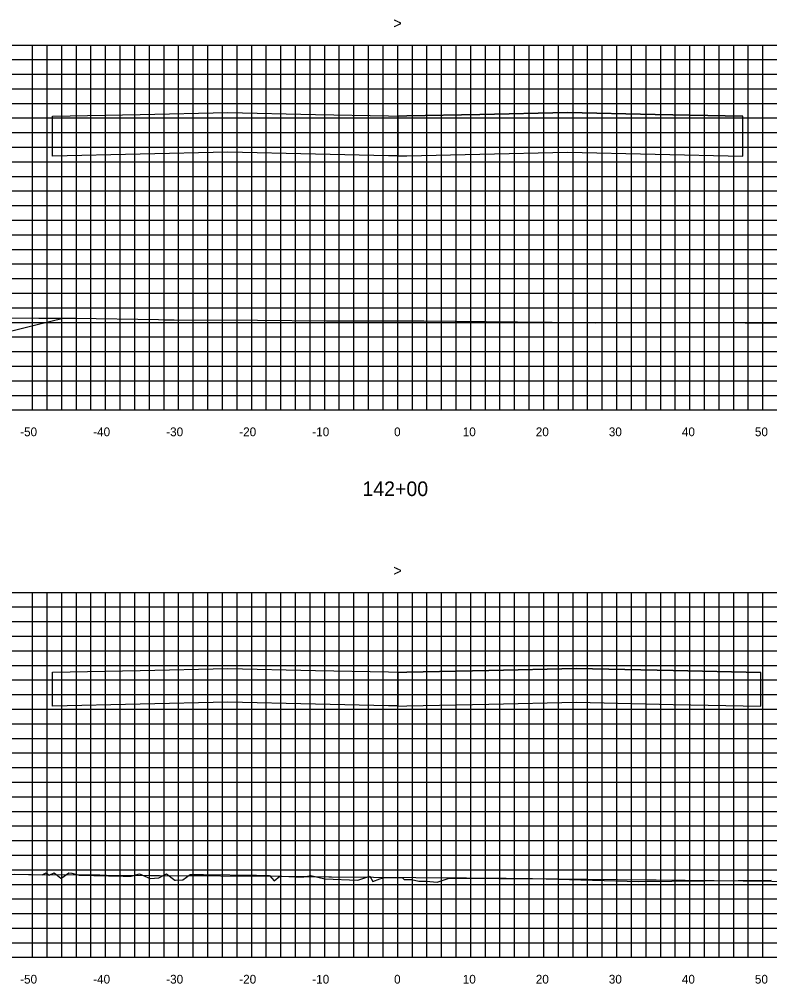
# Model space of a CAD drawing. Extents: x 1800880 to 1818864, y 245271 to 250560.
# Drawn here: x 1809039.2 to 1809141.9, y 250095.8 to 250228 of the extents above; entities that cross this region are included whole.
import ezdxf

# ---------------------------------------------------------------- set-up
doc = ezdxf.new("R2010")
doc.units = 0
for name, color, linetype in [('CL-CNST', 7, 'Continuous'), ('DESIGN - DRAINAGE - Bridges', 7, 'Continuous'), ('Level 32', 7, 'Continuous'), ('Level 46', 7, 'Continuous'), ('Level 62', 7, 'Continuous'), ('TOPO', 7, 'Continuous')]:
    doc.layers.add(name, color=color, linetype=linetype)

msp = doc.modelspace()

# ---------------------------------------------------------------- linework, layer by layer
at = {"layer": 'CL-CNST'}
for points in [[(1809034.73, 250187.07), (1809041.85, 250187.01), (1809046.36, 250187.01), (1809046.71, 250187.01), (1809046.87, 250187.01), (1809058.25, 250186.8), (1809059.13, 250186.78), (1809059.17, 250186.78), (1809059.67, 250186.78), (1809059.93, 250186.77), (1809060.38, 250186.77), (1809060.39, 250186.77), (1809071.81, 250186.73), (1809081.25, 250186.66), (1809094.06, 250186.62), (1809094.42, 250186.62), (1809094.56, 250186.62), (1809111.68, 250186.44), (1809112.14, 250186.44), (1809118.06, 250186.38), (1809123.01, 250186.39), (1809138.58, 250186.35), (1809144.12, 250186.34)], [(1809038.59, 250110.81), (1809042.32, 250110.74), (1809042.88, 250111.02), (1809043.28, 250110.7), (1809043.94, 250111.02), (1809044.85, 250110.29), (1809045.01, 250110.31), (1809045.99, 250111.01), (1809046.4, 250110.98), (1809047.4, 250110.67), (1809053.4, 250110.53), (1809054.5, 250110.55), (1809055.63, 250110.89), (1809057.11, 250110.21), (1809058.3, 250110.31), (1809059.35, 250110.89), (1809060.46, 250110.02), (1809060.59, 250110.02), (1809061.59, 250110.05), (1809062.59, 250110.79), (1809064.42, 250110.79), (1809071.64, 250110.67), (1809073.44, 250110.66), (1809074.06, 250109.91), (1809074.84, 250110.57), (1809075.1, 250110.57), (1809077.03, 250110.47), (1809077.58, 250110.46), (1809078.13, 250110.46), (1809079.09, 250110.65), (1809081.02, 250110.18), (1809085.55, 250110), (1809087.17, 250110.57), (1809087.57, 250109.82), (1809088.57, 250110.19), (1809089.2, 250110.39), (1809091.59, 250110.39), (1809091.9, 250110.11), (1809092.88, 250110.1), (1809093.88, 250109.88), (1809094.88, 250109.86), (1809096.41, 250109.74), (1809098.06, 250110.26), (1809098.37, 250110.29), (1809111.33, 250110.19), (1809123.99, 250109.81), (1809142.14, 250110)]]:
    msp.add_lwpolyline(points, dxfattribs=at)
at = {"layer": 'DESIGN - DRAINAGE - Bridges'}
for p, q in [((1808941, 250174.43), (1809241, 250174.43)), ((1809041, 250174.37), (1809041, 250174.43)), ((1809051, 250174.37), (1809051, 250174.43)), ((1809061, 250174.37), (1809061, 250174.43)), ((1809071, 250174.37), (1809071, 250174.43)), ((1809081, 250174.37), (1809081, 250174.43)), ((1809091, 250174.37), (1809091, 250174.43)), ((1809101, 250174.37), (1809101, 250174.43)), ((1809111, 250174.37), (1809111, 250174.43)), ((1809121, 250174.37), (1809121, 250174.43)), ((1809131, 250174.37), (1809131, 250174.43)), ((1809141, 250174.37), (1809141, 250174.43)), ((1808941, 250099.43), (1809241, 250099.43)), ((1809041, 250099.37), (1809041, 250099.43)), ((1809051, 250099.37), (1809051, 250099.43)), ((1809061, 250099.37), (1809061, 250099.43)), ((1809071, 250099.37), (1809071, 250099.43)), ((1809081, 250099.37), (1809081, 250099.43)), ((1809091, 250099.37), (1809091, 250099.43)), ((1809101, 250099.37), (1809101, 250099.43)), ((1809111, 250099.37), (1809111, 250099.43)), ((1809121, 250099.37), (1809121, 250099.43)), ((1809131, 250099.37), (1809131, 250099.43)), ((1809141, 250099.37), (1809141, 250099.43))]:
    msp.add_line(p, q, dxfattribs=at)
at = {"layer": 'Level 46'}
for p, q in [((1808941, 250224.43), (1809241, 250224.43)), ((1809041, 250174.43), (1809041, 250224.43)), ((1809043, 250174.43), (1809043, 250224.43)), ((1809045, 250174.43), (1809045, 250224.43)), ((1809047, 250174.43), (1809047, 250224.43)), ((1809049, 250174.43), (1809049, 250224.43)), ((1809051, 250174.43), (1809051, 250224.43)), ((1809053, 250174.43), (1809053, 250224.43)), ((1809055, 250174.43), (1809055, 250224.43)), ((1809057, 250174.43), (1809057, 250224.43)), ((1809059, 250174.43), (1809059, 250224.43)), ((1809061, 250174.43), (1809061, 250224.43)), ((1809063, 250174.43), (1809063, 250224.43)), ((1809065, 250174.43), (1809065, 250224.43)), ((1809067, 250174.43), (1809067, 250224.43)), ((1809069, 250174.43), (1809069, 250224.43)), ((1809071, 250174.43), (1809071, 250224.43)), ((1809073, 250174.43), (1809073, 250224.43)), ((1809075, 250174.43), (1809075, 250224.43)), ((1809077, 250174.43), (1809077, 250224.43)), ((1809079, 250174.43), (1809079, 250224.43)), ((1809081, 250174.43), (1809081, 250224.43)), ((1809083, 250174.43), (1809083, 250224.43)), ((1809085, 250174.43), (1809085, 250224.43)), ((1809087, 250174.43), (1809087, 250224.43)), ((1809089, 250174.43), (1809089, 250224.43)), ((1809091, 250174.43), (1809091, 250224.43)), ((1809093, 250174.43), (1809093, 250224.43)), ((1809095, 250174.43), (1809095, 250224.43)), ((1809097, 250174.43), (1809097, 250224.43)), ((1809099, 250174.43), (1809099, 250224.43)), ((1809101, 250174.43), (1809101, 250224.43)), ((1809103, 250174.43), (1809103, 250224.43)), ((1809105, 250174.43), (1809105, 250224.43)), ((1809107, 250174.43), (1809107, 250224.43)), ((1809109, 250174.43), (1809109, 250224.43)), ((1809111, 250174.43), (1809111, 250224.43)), ((1809113, 250174.43), (1809113, 250224.43)), ((1809115, 250174.43), (1809115, 250224.43)), ((1809117, 250174.43), (1809117, 250224.43)), ((1809119, 250174.43), (1809119, 250224.43)), ((1809121, 250174.43), (1809121, 250224.43)), ((1809123, 250174.43), (1809123, 250224.43)), ((1809125, 250174.43), (1809125, 250224.43)), ((1809127, 250174.43), (1809127, 250224.43)), ((1809129, 250174.43), (1809129, 250224.43)), ((1809131, 250174.43), (1809131, 250224.43)), ((1809133, 250174.43), (1809133, 250224.43)), ((1809135, 250174.43), (1809135, 250224.43)), ((1809137, 250174.43), (1809137, 250224.43)), ((1809139, 250174.43), (1809139, 250224.43)), ((1809141, 250174.43), (1809141, 250224.43)), ((1808941, 250222.43), (1809241, 250222.43)), ((1808941, 250220.43), (1809241, 250220.43)), ((1808941, 250218.43), (1809241, 250218.43)), ((1808941, 250216.43), (1809241, 250216.43)), ((1808941, 250214.43), (1809241, 250214.43)), ((1808941, 250212.43), (1809241, 250212.43)), ((1808941, 250210.43), (1809241, 250210.43)), ((1808941, 250208.43), (1809241, 250208.43)), ((1808941, 250206.43), (1809241, 250206.43)), ((1808941, 250204.43), (1809241, 250204.43)), ((1808941, 250202.43), (1809241, 250202.43)), ((1808941, 250200.43), (1809241, 250200.43)), ((1808941, 250198.43), (1809241, 250198.43)), ((1808941, 250196.43), (1809241, 250196.43)), ((1808941, 250194.43), (1809241, 250194.43)), ((1808941, 250192.43), (1809241, 250192.43)), ((1808941, 250190.43), (1809241, 250190.43)), ((1808941, 250188.43), (1809241, 250188.43)), ((1808941, 250186.43), (1809241, 250186.43)), ((1808941, 250184.43), (1809241, 250184.43)), ((1808941, 250182.43), (1809241, 250182.43)), ((1808941, 250180.43), (1809241, 250180.43)), ((1808941, 250178.43), (1809241, 250178.43)), ((1808941, 250176.43), (1809241, 250176.43)), ((1808941, 250174.43), (1809241, 250174.43)), ((1808941, 250149.43), (1809241, 250149.43)), ((1809041, 250099.43), (1809041, 250149.43)), ((1809043, 250099.43), (1809043, 250149.43)), ((1809045, 250099.43), (1809045, 250149.43)), ((1809047, 250099.43), (1809047, 250149.43)), ((1809049, 250099.43), (1809049, 250149.43)), ((1809051, 250099.43), (1809051, 250149.43)), ((1809053, 250099.43), (1809053, 250149.43)), ((1809055, 250099.43), (1809055, 250149.43)), ((1809057, 250099.43), (1809057, 250149.43)), ((1809059, 250099.43), (1809059, 250149.43)), ((1809061, 250099.43), (1809061, 250149.43)), ((1809063, 250099.43), (1809063, 250149.43)), ((1809065, 250099.43), (1809065, 250149.43)), ((1809067, 250099.43), (1809067, 250149.43)), ((1809069, 250099.43), (1809069, 250149.43)), ((1809071, 250099.43), (1809071, 250149.43)), ((1809073, 250099.43), (1809073, 250149.43)), ((1809075, 250099.43), (1809075, 250149.43)), ((1809077, 250099.43), (1809077, 250149.43)), ((1809079, 250099.43), (1809079, 250149.43)), ((1809081, 250099.43), (1809081, 250149.43)), ((1809083, 250099.43), (1809083, 250149.43)), ((1809085, 250099.43), (1809085, 250149.43)), ((1809087, 250099.43), (1809087, 250149.43)), ((1809089, 250099.43), (1809089, 250149.43)), ((1809091, 250099.43), (1809091, 250149.43)), ((1809093, 250099.43), (1809093, 250149.43)), ((1809095, 250099.43), (1809095, 250149.43)), ((1809097, 250099.43), (1809097, 250149.43)), ((1809099, 250099.43), (1809099, 250149.43)), ((1809101, 250099.43), (1809101, 250149.43)), ((1809103, 250099.43), (1809103, 250149.43)), ((1809105, 250099.43), (1809105, 250149.43)), ((1809107, 250099.43), (1809107, 250149.43)), ((1809109, 250099.43), (1809109, 250149.43)), ((1809111, 250099.43), (1809111, 250149.43)), ((1809113, 250099.43), (1809113, 250149.43)), ((1809115, 250099.43), (1809115, 250149.43)), ((1809117, 250099.43), (1809117, 250149.43)), ((1809119, 250099.43), (1809119, 250149.43)), ((1809121, 250099.43), (1809121, 250149.43)), ((1809123, 250099.43), (1809123, 250149.43)), ((1809125, 250099.43), (1809125, 250149.43)), ((1809127, 250099.43), (1809127, 250149.43)), ((1809129, 250099.43), (1809129, 250149.43)), ((1809131, 250099.43), (1809131, 250149.43)), ((1809133, 250099.43), (1809133, 250149.43)), ((1809135, 250099.43), (1809135, 250149.43)), ((1809137, 250099.43), (1809137, 250149.43)), ((1809139, 250099.43), (1809139, 250149.43)), ((1809141, 250099.43), (1809141, 250149.43)), ((1808941, 250147.43), (1809241, 250147.43)), ((1808941, 250145.43), (1809241, 250145.43)), ((1808941, 250143.43), (1809241, 250143.43)), ((1808941, 250141.43), (1809241, 250141.43)), ((1808941, 250139.43), (1809241, 250139.43)), ((1808941, 250137.43), (1809241, 250137.43)), ((1808941, 250135.43), (1809241, 250135.43)), ((1808941, 250133.43), (1809241, 250133.43)), ((1808941, 250131.43), (1809241, 250131.43)), ((1808941, 250129.43), (1809241, 250129.43)), ((1808941, 250127.43), (1809241, 250127.43)), ((1808941, 250125.43), (1809241, 250125.43)), ((1808941, 250123.43), (1809241, 250123.43)), ((1808941, 250121.43), (1809241, 250121.43)), ((1808941, 250119.43), (1809241, 250119.43)), ((1808941, 250117.43), (1809241, 250117.43)), ((1808941, 250115.43), (1809241, 250115.43)), ((1808941, 250113.43), (1809241, 250113.43)), ((1808941, 250111.43), (1809241, 250111.43)), ((1808941, 250109.43), (1809241, 250109.43)), ((1808941, 250107.43), (1809241, 250107.43)), ((1808941, 250105.43), (1809241, 250105.43)), ((1808941, 250103.43), (1809241, 250103.43)), ((1808941, 250101.43), (1809241, 250101.43)), ((1808941, 250099.43), (1809241, 250099.43))]:
    msp.add_line(p, q, dxfattribs=at)
at = {"layer": 'Level 62'}
for points in [[(1809043.75, 250214.67), (1809055.75, 250214.93), (1809067.75, 250215.2), (1809079.75, 250214.93), (1809089.75, 250214.71), (1809091, 250214.69), (1809091, 250214.69), (1809092.25, 250214.71), (1809102.25, 250214.93), (1809114.25, 250215.2), (1809126.25, 250214.93), (1809138.25, 250214.67)], [(1808949.13, 250187.63), (1808950.92, 250188.22), (1808951.21, 250188.21), (1808954.15, 250188.17), (1808961.22, 250188.45), (1808961.8, 250188.43), (1808961.9, 250188.43), (1808961.95, 250188.28), (1808962.53, 250188.33), (1808971.03, 250188.36), (1808974.53, 250188.38), (1808991.58, 250188.01), (1808998.53, 250187.85), (1808999.69, 250187.81), (1809002.53, 250187.69), (1809006.45, 250187.54), (1809008.03, 250187.47), (1809023.02, 250184.98), (1809029.03, 250183.97), (1809030.17, 250183.97), (1809033.03, 250183.97), (1809041.64, 250186.13), (1809045.18, 250187.01)], [(1809043.75, 250138.48), (1809055.75, 250138.75), (1809067.75, 250139.01), (1809079.75, 250138.75), (1809089.75, 250138.53), (1809091, 250138.5), (1809091, 250138.47), (1809092.25, 250138.5), (1809103.48, 250138.75), (1809115.48, 250139.01), (1809128.71, 250138.72), (1809140.71, 250138.46)], [(1809031.51, 250110.82), (1809050.14, 250110.71), (1809050.19, 250110.71), (1809051.12, 250110.7), (1809057.16, 250110.66), (1809057.49, 250110.66), (1809058.39, 250110.65), (1809075.14, 250110.53), (1809081.58, 250110.48), (1809081.93, 250110.48), (1809099.21, 250110.32), (1809100.14, 250110.32), (1809100.4, 250110.31), (1809105.28, 250110.27), (1809105.85, 250110.26), (1809116.61, 250110.16), (1809117.04, 250110.15), (1809125.14, 250110.07), (1809126.4, 250110.06), (1809150.14, 250109.79)]]:
    msp.add_lwpolyline(points, dxfattribs=at)
at = {"layer": 'TOPO'}
for points in [[(1809055.75, 250209.47), (1809043.75, 250209.21), (1809043.75, 250214.67), (1809055.75, 250214.93), (1809067.75, 250215.2), (1809079.75, 250214.93), (1809089.75, 250214.71), (1809091, 250214.69), (1809091, 250209.23), (1809089.75, 250209.25), (1809079.75, 250209.47), (1809067.75, 250209.74)], [(1809126.25, 250209.47), (1809138.25, 250209.21), (1809138.25, 250214.67), (1809126.25, 250214.93), (1809114.25, 250215.2), (1809102.25, 250214.93), (1809092.25, 250214.71), (1809091, 250214.69), (1809091, 250209.23), (1809092.25, 250209.25), (1809102.25, 250209.47), (1809114.25, 250209.74)], [(1809055.75, 250134.12), (1809043.75, 250133.85), (1809043.75, 250138.48), (1809055.75, 250138.75), (1809067.75, 250139.01), (1809079.75, 250138.75), (1809089.75, 250138.53), (1809091, 250138.5), (1809091, 250133.87), (1809089.75, 250133.9), (1809079.75, 250134.12), (1809067.75, 250134.39)], [(1809128.71, 250134.09), (1809140.71, 250133.83), (1809140.71, 250138.46), (1809128.71, 250138.72), (1809115.48, 250139.01), (1809103.48, 250138.75), (1809092.25, 250138.5), (1809091, 250138.47), (1809091, 250133.84), (1809092.25, 250133.87), (1809103.48, 250134.12), (1809115.48, 250134.38)]]:
    msp.add_lwpolyline(points, close=True, dxfattribs=at)

# ---------------------------------------------------------------- texts
for s, p in [('-50', (1809039.3, 250170.83)), ('-40', (1809049.3, 250170.83)), ('-30', (1809059.3, 250170.83)), ('-20', (1809069.3, 250170.83)), ('-10', (1809079.3, 250170.83)), ('0', (1809090.5, 250170.83)), ('10', (1809099.9, 250170.83)), ('20', (1809109.9, 250170.83)), ('30', (1809119.9, 250170.83)), ('40', (1809129.9, 250170.83)), ('50', (1809139.9, 250170.83)), ('-50', (1809039.3, 250095.83)), ('-40', (1809049.3, 250095.83)), ('-30', (1809059.3, 250095.83)), ('-20', (1809069.3, 250095.83)), ('-10', (1809079.3, 250095.83)), ('0', (1809090.5, 250095.83)), ('10', (1809099.9, 250095.83)), ('20', (1809109.9, 250095.83)), ('30', (1809119.9, 250095.83)), ('40', (1809129.9, 250095.83)), ('50', (1809139.9, 250095.83))]:
    msp.add_text(s, height=1.2).set_placement(p)
at = {"layer": 'DESIGN - DRAINAGE - Bridges'}
for p in [(1809090.39, 250226.68), (1809090.39, 250151.68)]:
    msp.add_text('>', height=1.5, dxfattribs=at).set_placement(p)
at = {"layer": 'Level 32'}
msp.add_text('142+00', height=2, dxfattribs=at).set_placement((1809086.16, 250162.63))

doc.saveas('drawing.dxf')
